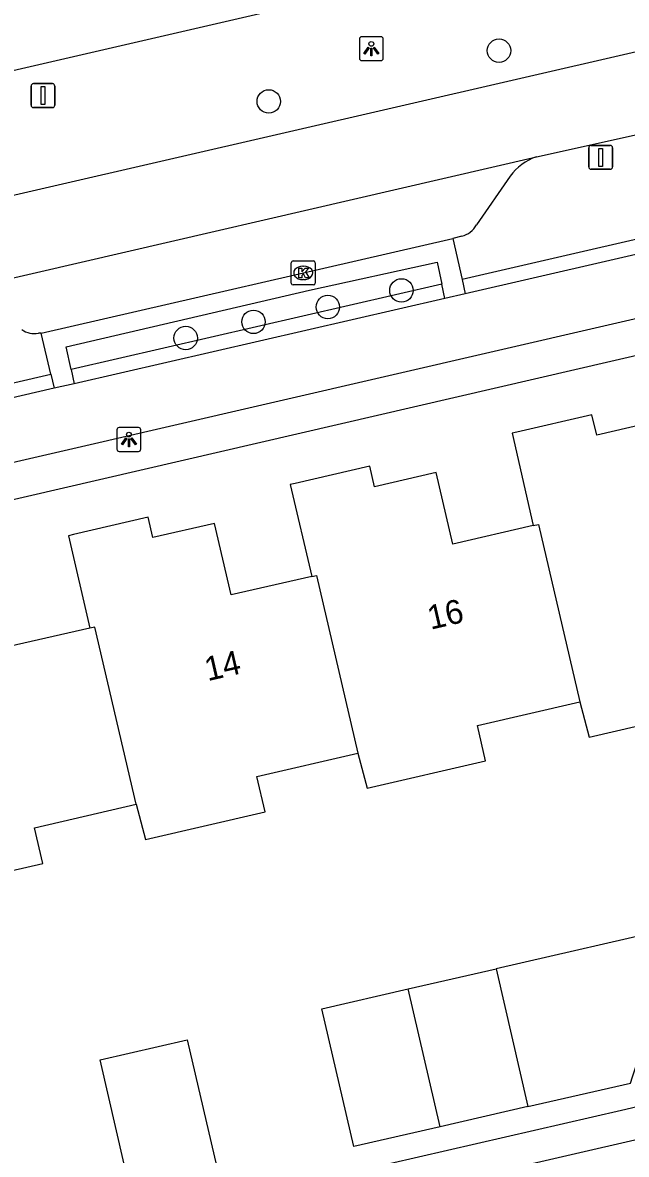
# Model space of a CAD drawing. Extents: x 156414 to 157775, y 382335 to 383765.
# Drawn here: x 156738.18 to 156763.36, y 382884.93 to 382932.15 of the extents above; entities that cross this region are included whole.
import ezdxf

# ---------------------------------------------------------------- set-up
doc = ezdxf.new("R2010")
doc.units = 0
for name, color, linetype in [('IMGEO_Boom', 7, 'Continuous'), ('IMGEO_Fietspad_gesloten', 7, 'Continuous'), ('IMGEO_Haag', 7, 'Continuous'), ('IMGEO_Kolk', 7, 'Continuous'), ('IMGEO_Lichtpunt', 7, 'Continuous'), ('IMGEO_Pand', 7, 'Continuous'), ('IMGEO_Pand_nummerreeks', 7, 'Continuous'), ('IMGEO_Parkeervlak_open', 7, 'Continuous'), ('IMGEO_Rijbaan_lokaal_open', 7, 'Continuous'), ('IMGEO_Rijbaan_regionaal_gesloten', 7, 'Continuous'), ('IMGEO_Verkeersbordpaal', 7, 'Continuous'), ('IMGEO_Voetpad_open', 7, 'Continuous')]:
    doc.layers.add(name, color=color, linetype=linetype)

msp = doc.modelspace()

# ---------------------------------------------------------------- linework, layer by layer
at = {"layer": 'IMGEO_Boom'}
for centre in [(156758.051, 382930.978), (156748.447, 382928.861), (156753.982, 382920.976), (156750.911, 382920.283), (156747.81, 382919.664), (156744.982, 382918.99)]:
    msp.add_circle(centre, 0.489, dxfattribs=at)
at = {"layer": 'IMGEO_Fietspad_gesloten'}
for points in [[(156674.773, 382899.258), (156767.182, 382920.602), (156826.292, 382934.262), (156902.955, 382951.999), (156911.251, 382953.909)], [(156768.531, 382923.574), (156756.642, 382920.837)], [(156755.788, 382920.641), (156740.33, 382917.082)], [(156756.642, 382920.837), (156755.788, 382920.641)], [(156739.502, 382916.892), (156732.188, 382915.208), (156727.372, 382914.098)], [(156740.33, 382917.082), (156739.502, 382916.892)]]:
    msp.add_lwpolyline(points, dxfattribs=at)
at = {"layer": 'IMGEO_Haag'}
for points in [[(156768.386, 382924.177), (156756.508, 382921.435)], [(156755.663, 382921.241), (156740.202, 382917.672)], [(156727.276, 382914.688), (156739.362, 382917.478)]]:
    msp.add_lwpolyline(points, dxfattribs=at)
at = {"layer": 'IMGEO_Kolk'}
for p, q in [((156749.386, 382921.281), (156749.386, 382922.133)), ((156749.461, 382922.207), (156750.313, 382922.207)), ((156749.874, 382921.987), (156749.899, 382921.987)), ((156750.387, 382922.133), (156750.387, 382921.281)), ((156750.313, 382921.207), (156749.461, 382921.207)), ((156749.897, 382921.427), (156749.872, 382921.427))]:
    msp.add_line(p, q, dxfattribs=at)
for points in [[(156749.386, 382921.281), (156749.386, 382922.133)], [(156749.461, 382922.207), (156750.313, 382922.207)], [(156750.387, 382922.133), (156750.387, 382921.281)], [(156749.707, 382921.907), (156749.83, 382921.907), (156749.83, 382921.756), (156749.96, 382921.907), (156750.124, 382921.907), (156749.978, 382921.756), (156750.131, 382921.507), (156749.979, 382921.507), (156749.894, 382921.671), (156749.83, 382921.604), (156749.83, 382921.507), (156749.707, 382921.507), (156749.707, 382921.907)], [(156750.313, 382921.207), (156749.461, 382921.207)]]:
    msp.add_lwpolyline(points, dxfattribs=at)
for centre, start, end in [((156749.463, 382922.131), 91.552, 178.448), ((156749.463, 382922.131), 91.552, 178.448), ((156750.311, 382922.131), 1.552, 88.448), ((156750.311, 382922.131), 1.552, 88.448), ((156749.463, 382921.283), 181.552, 268.448), ((156749.463, 382921.283), 181.552, 268.448), ((156750.311, 382921.283), 271.552, 358.448), ((156750.311, 382921.283), 271.552, 358.448)]:
    msp.add_arc(centre, 0.0765, start, end, dxfattribs=at)
for centre, major_axis, ratio, start_param, end_param in [((156749.873, 382921.707), (-0.387, 0.002), 0.722429, 4.712389, 7.853982), ((156749.898, 382921.707), (-0.39, 0.002), 0.717154, 1.570796, 4.712389)]:
    msp.add_ellipse(centre, major_axis=major_axis, ratio=ratio, start_param=start_param, end_param=end_param, dxfattribs=at)
at = {"layer": 'IMGEO_Lichtpunt'}
for p, q in [((156752.226, 382931.462), (156752.226, 382930.655)), ((156752.226, 382931.462), (156752.226, 382930.655)), ((156753.128, 382931.557), (156752.32, 382931.557)), ((156753.128, 382931.557), (156752.32, 382931.557)), ((156753.222, 382930.655), (156753.222, 382931.462)), ((156753.222, 382930.655), (156753.222, 382931.462)), ((156752.32, 382930.561), (156753.128, 382930.561)), ((156752.32, 382930.561), (156753.128, 382930.561)), ((156742.114, 382915.163), (156742.114, 382914.356)), ((156742.114, 382915.163), (156742.114, 382914.356)), ((156743.016, 382915.258), (156742.208, 382915.258)), ((156743.016, 382915.258), (156742.208, 382915.258)), ((156743.11, 382914.356), (156743.11, 382915.163)), ((156743.11, 382914.356), (156743.11, 382915.163)), ((156742.208, 382914.262), (156743.016, 382914.262)), ((156742.208, 382914.262), (156743.016, 382914.262))]:
    msp.add_line(p, q, dxfattribs=at)
for points in [[(156752.6, 382931.126), (156752.639, 382931.098), (156752.451, 382930.836), (156752.413, 382930.863), (156752.6, 382931.126)], [(156752.702, 382931.078), (156752.749, 382931.078), (156752.749, 382930.756), (156752.702, 382930.756), (156752.702, 382931.078)], [(156752.812, 382931.098), (156752.85, 382931.125), (156753.037, 382930.863), (156752.998, 382930.835), (156752.812, 382931.098)], [(156742.488, 382914.827), (156742.527, 382914.799), (156742.339, 382914.537), (156742.301, 382914.564), (156742.488, 382914.827)], [(156742.59, 382914.779), (156742.637, 382914.779), (156742.637, 382914.457), (156742.59, 382914.457), (156742.59, 382914.779)], [(156742.7, 382914.799), (156742.738, 382914.826), (156742.925, 382914.564), (156742.886, 382914.536), (156742.7, 382914.799)]]:
    msp.add_lwpolyline(points, dxfattribs=at)
for centre in [(156752.725, 382931.26), (156742.613, 382914.961)]:
    msp.add_circle(centre, 0.0994, dxfattribs=at)
for centre, start, end in [((156752.32, 382931.462), 90, 180), ((156752.32, 382931.462), 90, 180), ((156753.128, 382931.462), 0, 90), ((156753.128, 382931.462), 0, 90), ((156752.32, 382930.655), 180, 270), ((156752.32, 382930.655), 180, 270), ((156753.128, 382930.655), 270, 0), ((156753.128, 382930.655), 270, 360), ((156742.208, 382915.163), 90, 180), ((156742.208, 382915.163), 90, 180), ((156743.016, 382915.163), 0, 90), ((156743.016, 382915.163), 0, 90), ((156742.208, 382914.356), 180, 270), ((156742.208, 382914.356), 180, 270), ((156743.016, 382914.356), 270, 0), ((156743.016, 382914.356), 270, 360)]:
    msp.add_arc(centre, 0.0946, start, end, dxfattribs=at)
at = {"layer": 'IMGEO_Pand'}
for points in [[(156772.135, 382914.091), (156765.398, 382912.544), (156764.699, 382915.535), (156762.135, 382914.94), (156761.917, 382915.786), (156758.797, 382915.06), (156758.601, 382915.014), (156759.482, 382911.167)], [(156759.482, 382911.167), (156756.119, 382910.397), (156755.428, 382913.38), (156752.853, 382912.788), (156752.656, 382913.645), (156749.543, 382912.923), (156749.34, 382912.876), (156750.241, 382909.044)], [(156750.241, 382909.044), (156746.878, 382908.274), (156746.187, 382911.257), (156743.612, 382910.665), (156743.415, 382911.522), (156740.298, 382910.792), (156740.094, 382910.744), (156740.981, 382906.885)], [(156759.482, 382911.167), (156759.695, 382911.216), (156761.424, 382903.812)], [(156740.981, 382906.885), (156737.618, 382906.115), (156736.927, 382909.098), (156734.352, 382908.506), (156734.155, 382909.363), (156731.028, 382908.642), (156730.844, 382908.6), (156731.723, 382904.756)], [(156750.241, 382909.044), (156750.438, 382909.089), (156752.168, 382901.674)], [(156742.92, 382899.538), (156741.197, 382906.934), (156740.981, 382906.885)], [(156761.424, 382903.812), (156761.815, 382902.342), (156766.794, 382903.492), (156766.452, 382904.973), (156769.356, 382905.644)], [(156752.168, 382901.674), (156752.555, 382900.218), (156757.486, 382901.357), (156757.147, 382902.824), (156761.424, 382903.812)], [(156742.92, 382899.538), (156743.311, 382898.068), (156748.29, 382899.218), (156747.948, 382900.699), (156752.168, 382901.674)], [(156733.644, 382897.395), (156734.036, 382895.922), (156739.025, 382897.074), (156738.682, 382898.558), (156742.92, 382899.538)], [(156765.679, 382894.46), (156757.926, 382892.678)], [(156754.26, 382891.835), (156757.926, 382892.678)], [(156757.926, 382892.678), (156759.257, 382886.929)], [(156755.591, 382886.087), (156751.991, 382885.26), (156750.667, 382891.009), (156754.26, 382891.835)], [(156755.591, 382886.087), (156754.26, 382891.835)], [(156741.41, 382888.882), (156745.046, 382889.711), (156746.378, 382883.98), (156742.738, 382883.134), (156741.41, 382888.882)], [(156759.257, 382886.929), (156763.539, 382887.912), (156763.622, 382888.168), (156764.071, 382889.541)], [(156759.257, 382886.929), (156755.591, 382886.087)]]:
    msp.add_lwpolyline(points, dxfattribs=at)
at = {"layer": 'IMGEO_Parkeervlak_open'}
for points in [[(156758.518, 382925.743), (156757.115, 382923.706)], [(156756.499, 382923.237), (156756.127, 382923.141)], [(156738.952, 382919.195), (156738.842, 382919.199)]]:
    msp.add_lwpolyline(points, dxfattribs=at)
for centre, radius, start, end in [((156760.334, 382924.426), 2.243, 108.7321, 144.0651), ((156756.25, 382924.203), 0.997, 284.4435, 330.1252), ((156738.656, 382920.076), 0.897, 235.2942, 281.9911)]:
    msp.add_arc(centre, radius, start, end, dxfattribs=at)
at = {"layer": 'IMGEO_Rijbaan_lokaal_open'}
msp.add_lwpolyline([(156691.253, 382868.836), (156764.262, 382885.667), (156910.514, 382919.415)], dxfattribs=at)
at = {"layer": 'IMGEO_Rijbaan_regionaal_gesloten'}
for points in [[(156801.715, 382944.946), (156796.626, 382943.745), (156774.357, 382938.587), (156714.192, 382924.699)], [(156710.418, 382919.581), (156715.524, 382920.493), (156727.381, 382922.7), (156734.281, 382924.139), (156802.928, 382939.975)], [(156759.614, 382926.551), (156763.94, 382927.511)], [(156734.842, 382920.826), (156759.614, 382926.551)]]:
    msp.add_lwpolyline(points, dxfattribs=at)
at = {"layer": 'IMGEO_Verkeersbordpaal'}
for p, q in [((156738.532, 382928.701), (156738.532, 382929.501)), ((156738.532, 382929.501), (156738.532, 382928.701)), ((156738.632, 382929.601), (156739.422, 382929.601)), ((156739.422, 382929.601), (156738.632, 382929.601)), ((156739.522, 382929.501), (156739.522, 382928.701)), ((156739.522, 382928.701), (156739.522, 382929.501)), ((156739.422, 382928.601), (156738.632, 382928.601)), ((156738.632, 382928.601), (156739.422, 382928.601)), ((156761.796, 382926.127), (156761.796, 382926.927)), ((156761.796, 382926.927), (156761.796, 382926.127)), ((156761.896, 382927.027), (156762.686, 382927.027)), ((156762.686, 382927.027), (156761.896, 382927.027)), ((156762.786, 382926.927), (156762.786, 382926.127)), ((156762.786, 382926.127), (156762.786, 382926.927)), ((156762.686, 382926.027), (156761.896, 382926.027)), ((156761.896, 382926.027), (156762.686, 382926.027))]:
    msp.add_line(p, q, dxfattribs=at)
for points in [[(156738.952, 382929.476), (156739.102, 382929.476), (156739.102, 382928.726), (156738.952, 382928.726), (156738.952, 382929.476)], [(156762.216, 382926.902), (156762.366, 382926.902), (156762.366, 382926.152), (156762.216, 382926.152), (156762.216, 382926.902)]]:
    msp.add_lwpolyline(points, dxfattribs=at)
for centre, start, end in [((156738.632, 382929.501), 90, 180), ((156738.632, 382929.501), 90, 180), ((156739.422, 382929.501), 0, 90), ((156739.422, 382929.501), 360, 90), ((156738.632, 382928.701), 180, 270), ((156738.632, 382928.701), 180, 270), ((156739.422, 382928.701), 270, 0), ((156739.422, 382928.701), 270, 0), ((156761.896, 382926.927), 90, 180), ((156761.896, 382926.927), 90, 180), ((156762.686, 382926.927), 0, 90), ((156762.686, 382926.927), 360, 90), ((156761.896, 382926.127), 180, 270), ((156761.896, 382926.127), 180, 270), ((156762.686, 382926.127), 270, 0), ((156762.686, 382926.127), 270, 0)]:
    msp.add_arc(centre, 0.1, start, end, dxfattribs=at)
at = {"layer": 'IMGEO_Voetpad_open'}
for points in [[(156738.952, 382919.195), (156756.127, 382923.141)], [(156756.127, 382923.141), (156756.508, 382921.435)], [(156740.202, 382917.672), (156739.994, 382918.628), (156750.151, 382920.98), (156755.472, 382922.161), (156755.663, 382921.241)], [(156755.788, 382920.641), (156755.663, 382921.241)], [(156756.508, 382921.435), (156756.642, 382920.837)], [(156774.309, 382920.694), (156684.12, 382899.829)], [(156739.362, 382917.478), (156738.952, 382919.195)], [(156740.202, 382917.672), (156740.33, 382917.082)], [(156739.362, 382917.478), (156739.502, 382916.892)], [(156764.886, 382887.169), (156763.167, 382886.771), (156752.267, 382884.266), (156749.132, 382883.546), (156746.584, 382882.96), (156743.001, 382882.137), (156737.32, 382880.831), (156733.737, 382880.008), (156728.086, 382878.709), (156724.482, 382877.881), (156718.817, 382876.579), (156715.202, 382875.748), (156709.554, 382874.45), (156705.981, 382873.629), (156700.308, 382872.325), (156696.761, 382871.51), (156691.087, 382870.206), (156690.913, 382870.166)]]:
    msp.add_lwpolyline(points, dxfattribs=at)

# ---------------------------------------------------------------- texts
at = {"layer": 'IMGEO_Pand_nummerreeks'}
for s, p in [('16', (156755.197, 382906.818)), ('14', (156745.9, 382904.672))]:
    msp.add_text(s, height=1, rotation=13.0004, dxfattribs=at).set_placement(p)

doc.saveas('drawing.dxf')
